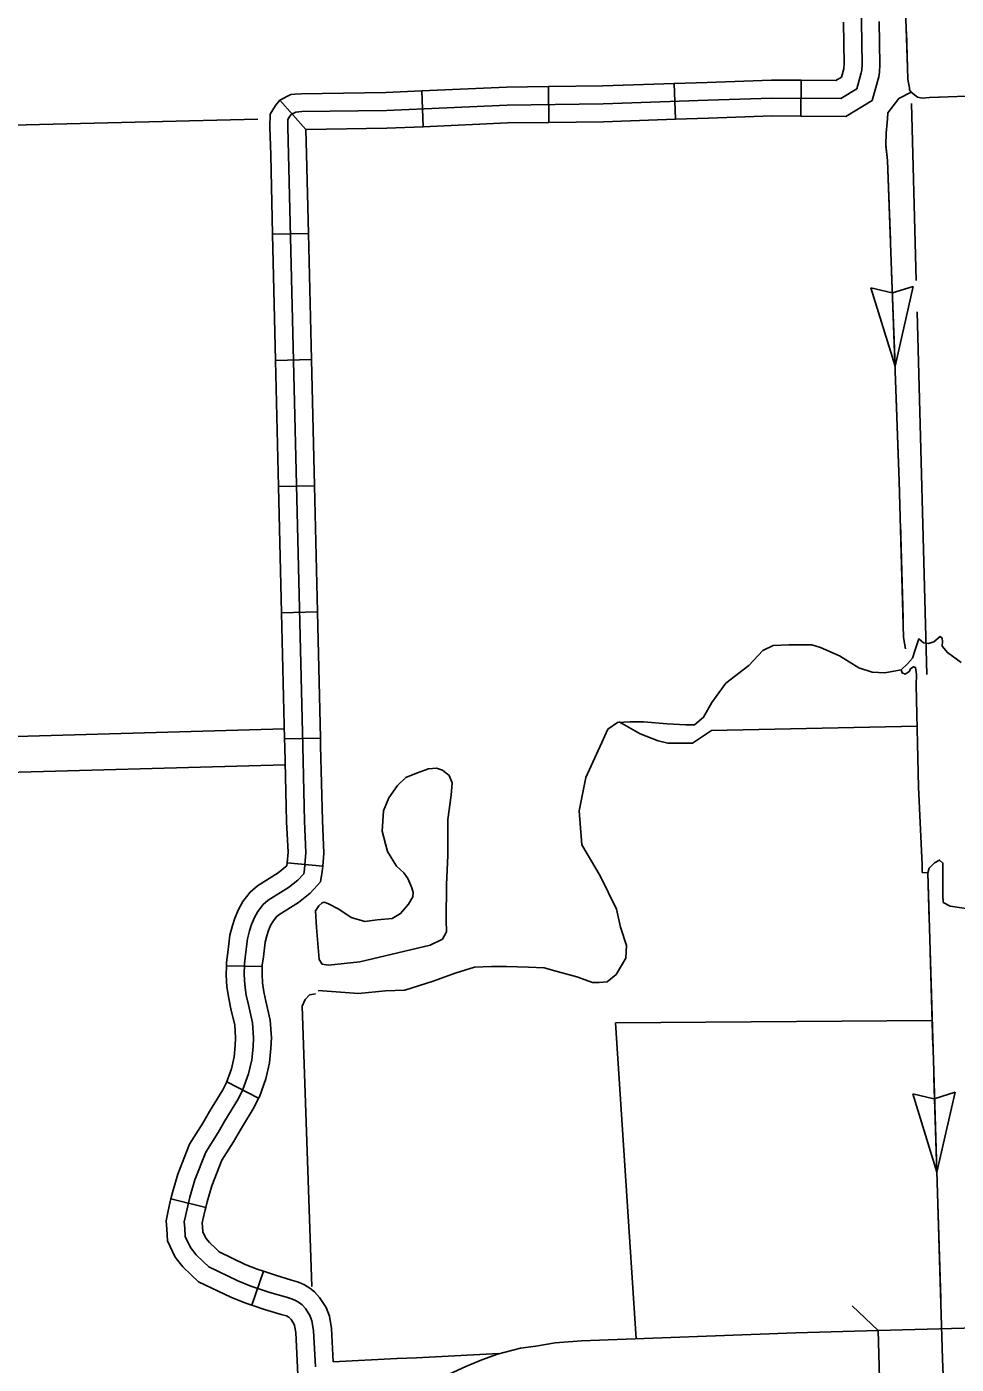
# Model space of a CAD drawing. Extents: x 1164457 to 1439835, y 1590918 to 1773502.
# Drawn here: x 1331207 to 1335096, y 1645412 to 1651009 of the extents above; entities that cross this region are included whole.
import ezdxf

# ---------------------------------------------------------------- set-up
doc = ezdxf.new("R2010")
doc.units = 0
for name, color, linetype in [('Level 15', 7, 'Continuous'), ('Level 32', 7, 'Continuous'), ('Level 35', 7, 'Continuous'), ('Level 37', 7, 'Continuous'), ('Level 43', 7, 'Continuous'), ('Level 46', 7, 'Continuous'), ('Level 5', 7, 'Continuous'), ('Level 7', 7, 'Continuous')]:
    doc.layers.add(name, color=color, linetype=linetype)

msp = doc.modelspace()

# ---------------------------------------------------------------- linework, layer by layer
at = {"layer": 'Level 15'}
for points in [[(1334776.6, 1645303.2), (1334769.4, 1645553.1), (1334425.3, 1645543.3), (1333528.2, 1645509.8), (1333418.4, 1645501.8), (1333337.5, 1645488.3), (1333272.8, 1645478.9), (1333177.1, 1645454.6), (1333111.9, 1645430.3), (1333044.7, 1645402), (1332974.7, 1645370), (1332888.6, 1645320.8), (1332820.4, 1645279.5), (1332742.1, 1645221.4), (1332667.8, 1645154.2)], [(1335281.4, 1645567.7), (1334769.4, 1645553.1)]]:
    msp.add_lwpolyline(points, dxfattribs=at)
at = {"layer": 'Level 32'}
for p, q in [((1333391.8, 1650608.4), (1333390, 1650758.4)), ((1333921.3, 1650621.5), (1333916.1, 1650771.5)), ((1334446, 1650634.6), (1334447, 1650784.6)), ((1332374.6, 1650579), (1332266.9, 1650701.4)), ((1332866.6, 1650590.6), (1332860, 1650740.5)), ((1332386.1, 1650143.8), (1332236.1, 1650140.3)), ((1332398.6, 1649616), (1332248.7, 1649612.4)), ((1332411.1, 1649088.1), (1332261.2, 1649084.6)), ((1332423.6, 1648560.3), (1332273.7, 1648556.7)), ((1332436.2, 1648032.4), (1332286.2, 1648028.9)), ((1332445.9, 1647496.2), (1332296.5, 1647510)), ((1332192.7, 1647076.1), (1332042.7, 1647079.1)), ((1332177.8, 1646525.6), (1332044, 1646593.5)), ((1331956.5, 1646068.3), (1331811, 1646104.6)), ((1332197.5, 1645801.2), (1332149.7, 1645659))]:
    msp.add_line(p, q, dxfattribs=at)
for points in [[(1334698.9, 1650815.7), (1334701.1, 1650827.3), (1334702.2, 1650851.1), (1334694.3, 1651390.9), (1334646.3, 1652744.1), (1334621.5, 1653350.4), (1334577.8, 1654700.3), (1334558.2, 1655200), (1334554.6, 1655253.5), (1334554.3, 1655367.2), (1334564.2, 1655530.8), (1334583.4, 1655696.5), (1334622.4, 1655791.9)], [(1334446, 1650634.6), (1334634.6, 1650633.4), (1334744.9, 1650700.8), (1334772.1, 1650798.8), (1334775.7, 1650818.6), (1334777.2, 1650849.8), (1334774.6, 1651030.2)], [(1334447, 1650784.6), (1334592.8, 1650783.7), (1334616.2, 1650797.9), (1334625.8, 1650832.6), (1334626.4, 1650836), (1334627.2, 1650852.3), (1334624.6, 1651028)], [(1332415.8, 1645401.7), (1332407.5, 1645552.9), (1332400.8, 1645593.9), (1332392.5, 1645615.5), (1332373.1, 1645645.9), (1332359.9, 1645660.3), (1332348.2, 1645669.7), (1332335.2, 1645678), (1332318.9, 1645684.7), (1332293.7, 1645692.4), (1332224.9, 1645712.8), (1332145.6, 1645739.5), (1332090.8, 1645761.1), (1331969, 1645819.8), (1331947.4, 1645840.8), (1331916.4, 1645870.5), (1331892.4, 1645900.1), (1331870.5, 1645947.2), (1331868.3, 1645981.8), (1331866.5, 1646007.7), (1331871.1, 1646031.3), (1331881, 1646075.6), (1331889.9, 1646111.1), (1331910.9, 1646183.1), (1331956.3, 1646299.4), (1332008.2, 1646381.7), (1332036.8, 1646431.2), (1332092.9, 1646524.1), (1332111.7, 1646561.2), (1332135.5, 1646627.1), (1332149.4, 1646685.8), (1332154.4, 1646740.6), (1332156.6, 1646777.7), (1332152.2, 1646841.4), (1332135, 1646915.6), (1332126.1, 1646956.6), (1332119.5, 1646999.8), (1332117, 1647042.3), (1332117.9, 1647087.4), (1332123, 1647125.8), (1332130.6, 1647192.5), (1332140, 1647226.2), (1332148.4, 1647252.8), (1332160.5, 1647281.8), (1332175, 1647307.2), (1332196.8, 1647336.2), (1332217.3, 1647353.9), (1332302, 1647406.4), (1332341.9, 1647437.9), (1332366.1, 1647464.5), (1332369.4, 1647483.8), (1332375.8, 1647552.8), (1332369.7, 1647684.6), (1332362, 1647997.8), (1332303.2, 1650473.8), (1332299.2, 1650590.1), (1332300, 1650620.8), (1332308.5, 1650634.9), (1332314.4, 1650641.6), (1332333.6, 1650651.7), (1332358.8, 1650653.8), (1332712.5, 1650658.8), (1333217.1, 1650681.3), (1333619, 1650686.1), (1334056.6, 1650701.3), (1334324.6, 1650710.4), (1334613.7, 1650708.5), (1334680.5, 1650749.4), (1334698.9, 1650815.7)], [(1332860, 1650740.5), (1333214.9, 1650756.3), (1333390, 1650758.4)], [(1333390, 1650758.4), (1333617.3, 1650761.1), (1333916.1, 1650771.5)], [(1333916.1, 1650771.5), (1334054, 1650776.2), (1334323.6, 1650785.4), (1334447, 1650784.6)], [(1332236.1, 1650140.3), (1332228.3, 1650471.6), (1332224.2, 1650589.8), (1332225.6, 1650642.5), (1332247.6, 1650679.1), (1332266.9, 1650701.4), (1332312.2, 1650725.3), (1332329.6, 1650726.7)], [(1332329.6, 1650726.7), (1332355.3, 1650728.7), (1332710.3, 1650733.8), (1332860, 1650740.5)], [(1332374.6, 1650579), (1332714.7, 1650583.8), (1332866.6, 1650590.6)], [(1332866.6, 1650590.6), (1333219.2, 1650606.3), (1333391.8, 1650608.4)], [(1333391.8, 1650608.4), (1333620.8, 1650611.1), (1333921.3, 1650621.5)], [(1333921.3, 1650621.5), (1334059.2, 1650626.3), (1334325.6, 1650635.4), (1334446, 1650634.6)], [(1332386.1, 1650143.8), (1332378.2, 1650476), (1332374.6, 1650579)], [(1332248.7, 1649612.4), (1332236.1, 1650140.3)], [(1332398.6, 1649616), (1332386.1, 1650143.8)], [(1332261.2, 1649084.6), (1332248.7, 1649612.4)], [(1332411.1, 1649088.1), (1332398.6, 1649616)], [(1332273.7, 1648556.7), (1332261.2, 1649084.6)], [(1332423.6, 1648560.3), (1332411.1, 1649088.1)], [(1332286.2, 1648028.9), (1332273.7, 1648556.7)], [(1332436.2, 1648032.4), (1332423.6, 1648560.3)], [(1332296.5, 1647510), (1332300.6, 1647554.5), (1332294.8, 1647682), (1332287, 1647996), (1332286.2, 1648028.9)], [(1332445.9, 1647496.2), (1332450.9, 1647551), (1332444.7, 1647687.3), (1332436.9, 1647999.6), (1332436.2, 1648032.4)], [(1332042.7, 1647079.1), (1332043, 1647093.1), (1332048.6, 1647135), (1332056.7, 1647206.9), (1332068.1, 1647247.6), (1332078, 1647278.6), (1332093.1, 1647315), (1332112.2, 1647348.5), (1332141.7, 1647387.8), (1332172.8, 1647414.6), (1332258.9, 1647467.9), (1332290.6, 1647492.9), (1332295.4, 1647498.2), (1332296.5, 1647510)], [(1332192.7, 1647076.1), (1332192.8, 1647081.6), (1332197.5, 1647116.6), (1332204.4, 1647178.1), (1332211.9, 1647204.7), (1332218.9, 1647226.9), (1332228, 1647248.7), (1332237.8, 1647266), (1332251.9, 1647284.7), (1332261.8, 1647293.2), (1332345.1, 1647344.9), (1332393.2, 1647382.8), (1332436.3, 1647430.2), (1332443.8, 1647474), (1332445.9, 1647496.2)], [(1332042.8, 1646591), (1332063.5, 1646648.5), (1332075.2, 1646697.8), (1332079.6, 1646746.2), (1332081.4, 1646777.3), (1332077.7, 1646830.3), (1332061.8, 1646899.2), (1332052.4, 1646942.9), (1332044.8, 1646991.8), (1332042, 1647040.8), (1332042.7, 1647079.1)], [(1332177.8, 1646525.6), (1332180.7, 1646531.4), (1332207.6, 1646605.7), (1332223.6, 1646673.7), (1332229.2, 1646735), (1332231.7, 1646778.1), (1332226.6, 1646852.5), (1332208.2, 1646932), (1332199.9, 1646970.2), (1332194.2, 1647007.7), (1332192, 1647043.8), (1332192.7, 1647076.1)], [(1331811, 1646104.6), (1331817.5, 1646130.7), (1331839.8, 1646207.3), (1331889, 1646333.3), (1331943.9, 1646420.4), (1331972.2, 1646469.4), (1332027.3, 1646560.5), (1332044, 1646593.5)], [(1331956.5, 1646068.3), (1331962.3, 1646091.5), (1331982, 1646158.9), (1332023.6, 1646265.4), (1332072.4, 1646342.9), (1332101.4, 1646393.1), (1332158.5, 1646487.7), (1332177.8, 1646525.6)], [(1332149.7, 1645659), (1332119.9, 1645669), (1332060.7, 1645692.3), (1331925.4, 1645757.5), (1331895.4, 1645786.9), (1331861.2, 1645819.6), (1331828.4, 1645860), (1331796.5, 1645928.3), (1331793.5, 1645976.8), (1331791, 1646012.3), (1331797.6, 1646046.7), (1331808, 1646093), (1331811, 1646104.6)], [(1332197.5, 1645801.2), (1332171.4, 1645810), (1332120.9, 1645829.9), (1332012.6, 1645882), (1331999.5, 1645894.8), (1331971.7, 1645921.4), (1331956.5, 1645940.1), (1331944.5, 1645966), (1331943.2, 1645986.8), (1331942, 1646003.2), (1331944.5, 1646016), (1331954, 1646058.3), (1331956.5, 1646068.3)], [(1332489.7, 1645422.5), (1332482.1, 1645561), (1332473.6, 1645613.5), (1332459.8, 1645649.4), (1332432.8, 1645691.8), (1332411.3, 1645715.2), (1332392.1, 1645730.7), (1332369.7, 1645744.9), (1332344.2, 1645755.4), (1332315.4, 1645764.2), (1332247.6, 1645784.3), (1332197.5, 1645801.2)], [(1332346.9, 1645238.8), (1332340.9, 1645398.2), (1332332.8, 1645544.8), (1332328, 1645574.2), (1332325.2, 1645581.5), (1332313.5, 1645600), (1332308.4, 1645605.4), (1332304.4, 1645608.7), (1332300.6, 1645611.1), (1332293.6, 1645614), (1332272, 1645620.7), (1332202.3, 1645641.3), (1332149.7, 1645659)], [(1332757, 1645435.6), (1332837.6, 1645439.6)], [(1332837.6, 1645439.6), (1333182.6, 1645456.6)], [(1332489.7, 1645422.5), (1332756, 1645435.6)]]:
    msp.add_lwpolyline(points, dxfattribs=at)
at = {"layer": 'Level 35'}
for points in [[(1332427.4, 1646975.5), (1332595.1, 1646963.2), (1332709.1, 1646974.8), (1332789.7, 1646977.9), (1332907.5, 1647015.1), (1333000.5, 1647049.2), (1333081.1, 1647074), (1333152.4, 1647077.1), (1333214.4, 1647077.1), (1333307.4, 1647074), (1333372.5, 1647070.9), (1333427.4, 1647055.4), (1333508.9, 1647033.7), (1333574, 1647008.9), (1333601.9, 1647008.9), (1333636, 1647012), (1333673.2, 1647043), (1333713.5, 1647111.2), (1333716.6, 1647163.9), (1333691.8, 1647241.5), (1333675.4, 1647315.9), (1333607.2, 1647455.5), (1333529.7, 1647585.7), (1333518.2, 1647728.4), (1333546.1, 1647867.9), (1333614.3, 1648013.7), (1333639.1, 1648069.5), (1333679.4, 1648097.4), (1333732.1, 1648100.5), (1333787.9, 1648100.5), (1333887.1, 1648091.2), (1333964.6, 1648088.1), (1334001.9, 1648088.1), (1334039.1, 1648119.1), (1334073.2, 1648181.1), (1334132.1, 1648261.8), (1334228.2, 1648336.2), (1334287.1, 1648398.2), (1334330.5, 1648419.9), (1334395.6, 1648423), (1334491.7, 1648423), (1334528.9, 1648410.6), (1334608.5, 1648376.5), (1334689.1, 1648326.9), (1334744.9, 1648308.3), (1334797.6, 1648305.2), (1334865.5, 1648318.5)], [(1335116.6, 1648348.1), (1335059.3, 1648389.8), (1335037.6, 1648416.2), (1335038.4, 1648436.1), (1335037, 1648450.8), (1335028.8, 1648457.3), (1335003.3, 1648434.7), (1334980.8, 1648427.7), (1334959.1, 1648430.5), (1334939.9, 1648446.9), (1334922.6, 1648396.8), (1334912.9, 1648367.3), (1334893.2, 1648342.3), (1334865.5, 1648318.5), (1334870.2, 1648304.6), (1334883.3, 1648299.2), (1334900.1, 1648311.1), (1334905.8, 1648323.2), (1334918.3, 1648330.8), (1334926, 1648327.8), (1334930.6, 1648298.4), (1334929.1, 1648253.4), (1334938.4, 1647827), (1334953.9, 1647501.3), (1334953.9, 1647470.3), (1334977.1, 1647468.8), (1334983.3, 1647487.4), (1335005, 1647510.6), (1335026.7, 1647521.5), (1335040.7, 1647509.1), (1335040.7, 1647475), (1335040.7, 1647423.8), (1335040.7, 1647375.7), (1335042.2, 1647344.7), (1335071.7, 1647329.2), (1335146.1, 1647318.4)], [(1332513.6, 1647316.7), (1332564.6, 1647281.2), (1332622.1, 1647264.6), (1332674.2, 1647271.3), (1332736.2, 1647277.9), (1332771.6, 1647297.9), (1332804.8, 1647336.6), (1332822.5, 1647367.6), (1332824.7, 1647386.5), (1332819.2, 1647405.3), (1332801.5, 1647445.2), (1332784.9, 1647468.4), (1332755, 1647496.1), (1332717.4, 1647558.1), (1332695.2, 1647642.3), (1332700.7, 1647727.6), (1332721.8, 1647781.9), (1332758.3, 1647833.9), (1332793.7, 1647867.1), (1332838, 1647886), (1332887.9, 1647903.7), (1332922.2, 1647907), (1332947.6, 1647898.1), (1332974.2, 1647876), (1332987.5, 1647845), (1332983.1, 1647792.9), (1332969.8, 1647691), (1332968.7, 1647642.3), (1332969.8, 1647613.5), (1332969.8, 1647540.4)], [(1332969.8, 1647540.4), (1332963.1, 1647419.6), (1332962, 1647270.1), (1332963.1, 1647221.4), (1332946.5, 1647191.5), (1332895.6, 1647166.1), (1332601.1, 1647096.3), (1332469.4, 1647081.9), (1332442.8, 1647086.3), (1332430.6, 1647106.2), (1332419.5, 1647240.3), (1332416.2, 1647308.9), (1332429.5, 1647330), (1332442.8, 1647343.3), (1332451.6, 1647345.5), (1332467.1, 1647339.9), (1332513.6, 1647316.7)]]:
    msp.add_lwpolyline(points, dxfattribs=at)
at = {"layer": 'Level 37'}
msp.add_lwpolyline([(1334660.4, 1645656.1), (1334769.4, 1645553.1)], dxfattribs=at)
at = {"layer": 'Level 43'}
for p, q in [((1334840.3, 1649587.9), (1334739.2, 1649915.8)), ((1334739.2, 1649915.8), (1334828.3, 1649895.5)), ((1334916.8, 1649922.4), (1334829.5, 1649895.5)), ((1334840.3, 1649587.9), (1334916.8, 1649922.4)), ((1335015.3, 1646215.4), (1334914.3, 1646543.4)), ((1334914.3, 1646543.4), (1335003.3, 1646523)), ((1335091.8, 1646549.9), (1335004.5, 1646523.1)), ((1335015.3, 1646215.4), (1335091.8, 1646549.9))]:
    msp.add_line(p, q, dxfattribs=at)
for points in [[(1334731.6, 1655540.9), (1334893.2, 1650837.6), (1334894.6, 1650788.4), (1334900.2, 1650753.6), (1334901.5, 1650745.1)], [(1334888, 1650989.6), (1334893.2, 1650837.6), (1334894.6, 1650788.4), (1334900.2, 1650753.6), (1334901.5, 1650745.1), (1334907.7, 1650735.3), (1334855.7, 1650708.4), (1334810.5, 1650647.9), (1334810.1, 1650642.7)], [(1341687.3, 1650977.6), (1340605.7, 1650934.2), (1340105, 1650913.1), (1340009.2, 1650907.2), (1338213.7, 1650835.5), (1337191.7, 1650796.4), (1336611, 1650776.9), (1336237.6, 1650753.1), (1336177.6, 1650756.8), (1335916.5, 1650746.2), (1334985.2, 1650712.8), (1334954.2, 1650709.7), (1334934.2, 1650714.4), (1334907.7, 1650735.3), (1334901.5, 1650745.1)], [(1334907.7, 1650735.3), (1334855.7, 1650708.4), (1334810.5, 1650647.9), (1334808.3, 1650623), (1334803.7, 1650564.1), (1334802.1, 1650514.5), (1334808.3, 1650449.3), (1334858.1, 1649106.7), (1334876.2, 1648453.3), (1334884.2, 1648405.5)], [(1335027, 1650714.3), (1334985.2, 1650712.8), (1334954.2, 1650709.7), (1334934.2, 1650714.4), (1334907.7, 1650735.3), (1334901.5, 1650745.1)], [(1334802.5, 1650511), (1334808.3, 1650449.3), (1334820.7, 1650115.5)], [(1334825.6, 1649983.6), (1334840.3, 1649587.9)], [(1334845.2, 1649456), (1334852.5, 1649258.1)], [(1334852.5, 1649258.1), (1334858.1, 1649106.7), (1334859.4, 1649060.2)], [(1334863.1, 1648928.3), (1334874, 1648532.4)], [(1334977.1, 1647468.8), (1335039.1, 1645435.3)], [(1334977.1, 1647468.8), (1334983.2, 1647270.9)], [(1334987.2, 1647138.9), (1334999.2, 1646743.1)], [(1335003.3, 1646611.2), (1335015.3, 1646215.4)], [(1335019.3, 1646083.4), (1335031.4, 1645687.6)], [(1335039.1, 1645435.3), (1335137.4, 1642960.3), (1335131.1, 1642893.3), (1335131.1, 1642825.1), (1335142.6, 1642760.1), (1335142.6, 1642635.4), (1335234.2, 1640147.6)]]:
    msp.add_lwpolyline(points, dxfattribs=at)
at = {"layer": 'Level 46'}
for points in [[(1332285.2, 1648070.7), (1330967, 1648033.5), (1329868.8, 1647986.4), (1329447.6, 1647974.1), (1328870.4, 1647956.6), (1328848.2, 1647957.1), (1328848.1, 1647957.2), (1328831.4, 1647966.2), (1328814.6, 1647979.9), (1328781.1, 1648009), (1328745.9, 1648046.1), (1328717.4, 1648086.2), (1328678.2, 1648142.3), (1328641, 1648201.2), (1328578.6, 1648316.7), (1328503.4, 1648472.2), (1328501.3, 1648478)], [(1332288.8, 1647920.7), (1330972.3, 1647883.5), (1329874.2, 1647836.5), (1329452.1, 1647824.2), (1328870.8, 1647806.5), (1328815, 1647807.9), (1328782.4, 1647822.2), (1328747.7, 1647840.9), (1328718, 1647865.1), (1328677.4, 1647900.4), (1328629.8, 1647950.5), (1328594.8, 1647999.8), (1328553.2, 1648059.2), (1328511.4, 1648125.5), (1328445.1, 1648248.4), (1328365.3, 1648413.4), (1328360.6, 1648426)]]:
    msp.add_lwpolyline(points, dxfattribs=at)
at = {"layer": 'Level 5'}
for points in [[(1334908.9, 1650687.8), (1334929, 1649946.8)], [(1329605, 1650559.3), (1332173.9, 1650621.5)], [(1334932.6, 1649815.8), (1334973.8, 1648298.3)]]:
    msp.add_lwpolyline(points, dxfattribs=at)
at = {"layer": 'Level 7'}
for points in [[(1333685.7, 1648100.5), (1333774.4, 1648049.8), (1333849.3, 1648020.3), (1333889.1, 1648011.2), (1333993.6, 1648011.2), (1334072.9, 1648064), (1334932.8, 1648082.4)], [(1332400.3, 1645738), (1332360, 1646910.2), (1332372.7, 1646937.8), (1332391, 1646957.3), (1332415.5, 1646961.5)], [(1334996, 1646851), (1333671.4, 1646840.3), (1333756.6, 1645518.3)]]:
    msp.add_lwpolyline(points, dxfattribs=at)

doc.saveas('drawing.dxf')
